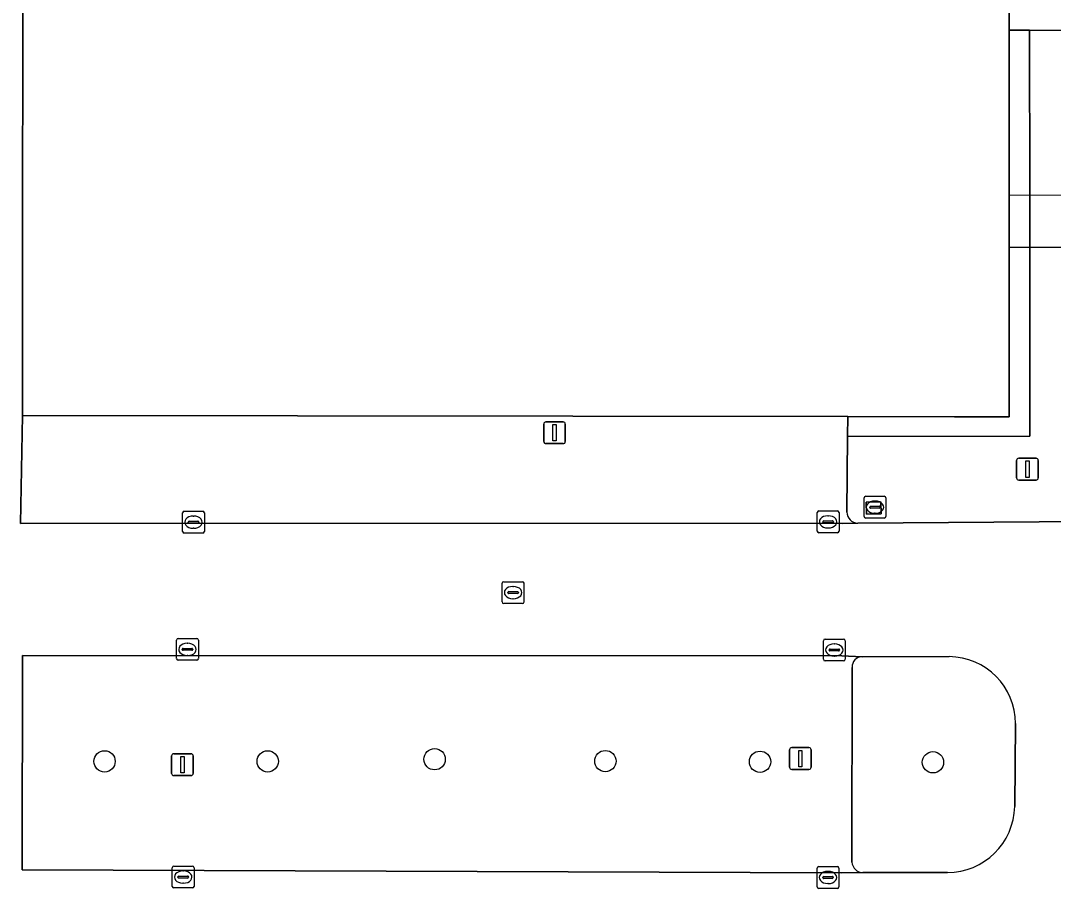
# Model space of a CAD drawing. Extents: x 161477 to 163040, y 383680 to 384871.
# Drawn here: x 161872.74 to 161920.08, y 384408.93 to 384448.72 of the extents above; entities that cross this region are included whole.
import ezdxf

# ---------------------------------------------------------------- set-up
doc = ezdxf.new("R2010")
doc.units = 0
for name, color, linetype in [('IMGEO_Afsluitpaal', 7, 'Continuous'), ('IMGEO_Boom', 7, 'Continuous'), ('IMGEO_Dek', 7, 'Continuous'), ('IMGEO_Groenvoorziening', 7, 'Continuous'), ('IMGEO_Kolk', 7, 'Continuous'), ('IMGEO_Lichtmast', 7, 'Continuous'), ('IMGEO_Pand', 7, 'Continuous'), ('IMGEO_Parkeervlak_open', 7, 'Continuous'), ('IMGEO_Rijbaan_lokaal_gesloten', 7, 'Continuous'), ('IMGEO_Rijbaan_lokaal_open', 7, 'Continuous'), ('IMGEO_Rioolput', 7, 'Continuous'), ('IMGEO_Voetpad_gesloten', 7, 'Continuous'), ('IMGEO_Voetpad_open', 7, 'Continuous')]:
    doc.layers.add(name, color=color, linetype=linetype)

msp = doc.modelspace()

# ---------------------------------------------------------------- linework, layer by layer
at = {"layer": 'IMGEO_Afsluitpaal'}
for p, q in [((161918.395, 384427.75), (161918.395, 384428.55)), ((161918.395, 384428.55), (161918.395, 384427.75)), ((161918.495, 384428.65), (161919.285, 384428.65)), ((161919.285, 384428.65), (161918.495, 384428.65)), ((161919.385, 384428.55), (161919.385, 384427.75)), ((161919.385, 384427.75), (161919.385, 384428.55)), ((161919.285, 384427.65), (161918.495, 384427.65)), ((161918.495, 384427.65), (161919.285, 384427.65))]:
    msp.add_line(p, q, dxfattribs=at)
msp.add_lwpolyline([(161918.815, 384428.525), (161918.965, 384428.525), (161918.965, 384427.775), (161918.815, 384427.775), (161918.815, 384428.525)], dxfattribs=at)
for centre, start, end in [((161918.495, 384428.55), 90, 180), ((161918.495, 384428.55), 90, 180), ((161919.285, 384428.55), 0, 90), ((161919.285, 384428.55), 360, 90), ((161918.495, 384427.75), 180, 270), ((161918.495, 384427.75), 180, 270), ((161919.285, 384427.75), 270, 0), ((161919.285, 384427.75), 270, 0)]:
    msp.add_arc(centre, 0.1, start, end, dxfattribs=at)
at = {"layer": 'IMGEO_Boom'}
for centre in [(161876.58, 384414.75), (161884.06, 384414.75), (161891.71, 384414.85), (161899.54, 384414.76), (161906.63, 384414.73), (161914.56, 384414.71)]:
    msp.add_circle(centre, 0.489, dxfattribs=at)
at = {"layer": 'IMGEO_Dek'}
msp.add_lwpolyline([(161947.433, 384440.727), (161924.507, 384440.711), (161918.05, 384440.707), (161918.049, 384438.325), (161924.508, 384438.327), (161947.432, 384438.334)], close=True, dxfattribs=at)
at = {"layer": 'IMGEO_Groenvoorziening'}
msp.add_lwpolyline([(161918.986, 384448.28), (161918.05, 384448.284), (161918.05, 384440.707), (161918.049, 384438.325), (161918.049, 384430.552), (161915.544, 384430.555), (161910.649, 384430.562), (161910.641, 384429.645), (161919.007, 384429.67), (161918.996, 384438.325), (161918.994, 384440.707)], close=True, dxfattribs=at)
for points in [[(161915.303, 384419.553), (161911.319, 384419.549)], [(161910.849, 384419.06), (161910.845, 384410.126)], [(161918.306, 384412.68), (161918.339, 384416.489)], [(161911.347, 384409.65), (161915.222, 384409.646)]]:
    msp.add_lwpolyline(points, dxfattribs=at)
for centre, radius, start, end in [((161911.32, 384419.078), 0.471, 90.1403, 182.1297), ((161915.276, 384416.49), 3.063, 359.9729, 89.5011), ((161915.204, 384412.749), 3.103, 270.336, 358.7275), ((161911.352, 384410.158), 0.508, 183.6442, 269.4015)]:
    msp.add_arc(centre, radius, start, end, dxfattribs=at)
at = {"layer": 'IMGEO_Kolk'}
for p, q in [((161880.157, 384425.292), (161880.157, 384426.144)), ((161880.232, 384426.218), (161881.084, 384426.218)), ((161881.158, 384426.144), (161881.158, 384425.292)), ((161909.251, 384425.306), (161909.251, 384426.158)), ((161909.326, 384426.232), (161910.178, 384426.232)), ((161910.252, 384426.158), (161910.252, 384425.306)), ((161880.416, 384425.712), (161880.416, 384425.724)), ((161880.854, 384425.675), (161880.456, 384425.675)), ((161880.459, 384425.761), (161880.857, 384425.761)), ((161880.645, 384425.998), (161880.67, 384425.998)), ((161880.9, 384425.724), (161880.9, 384425.712)), ((161909.51, 384425.726), (161909.51, 384425.738)), ((161909.948, 384425.689), (161909.55, 384425.689)), ((161909.553, 384425.775), (161909.951, 384425.775)), ((161909.739, 384426.012), (161909.764, 384426.012)), ((161909.994, 384425.738), (161909.994, 384425.726)), ((161881.084, 384425.218), (161880.232, 384425.218)), ((161880.668, 384425.438), (161880.643, 384425.438)), ((161910.178, 384425.232), (161909.326, 384425.232)), ((161909.762, 384425.452), (161909.737, 384425.452)), ((161879.956, 384420.386), (161880.808, 384420.386)), ((161909.613, 384420.358), (161910.465, 384420.358)), ((161879.881, 384419.46), (161879.881, 384420.312)), ((161880.14, 384419.88), (161880.14, 384419.892)), ((161880.183, 384419.929), (161880.581, 384419.929)), ((161880.369, 384420.166), (161880.394, 384420.166)), ((161880.624, 384419.892), (161880.624, 384419.88)), ((161880.882, 384420.312), (161880.882, 384419.46)), ((161909.538, 384419.432), (161909.538, 384420.284)), ((161909.84, 384419.901), (161910.238, 384419.901)), ((161910.026, 384420.138), (161910.051, 384420.138)), ((161910.539, 384420.284), (161910.539, 384419.432)), ((161880.578, 384419.843), (161880.18, 384419.843)), ((161880.392, 384419.606), (161880.367, 384419.606)), ((161909.797, 384419.852), (161909.797, 384419.864)), ((161910.235, 384419.815), (161909.837, 384419.815)), ((161910.049, 384419.578), (161910.024, 384419.578)), ((161910.281, 384419.864), (161910.281, 384419.852)), ((161880.808, 384419.386), (161879.956, 384419.386)), ((161910.465, 384419.358), (161909.613, 384419.358)), ((161879.761, 384409.944), (161880.613, 384409.944)), ((161909.323, 384409.927), (161910.175, 384409.927)), ((161879.686, 384409.018), (161879.686, 384409.87)), ((161879.988, 384409.487), (161880.386, 384409.487)), ((161880.174, 384409.724), (161880.199, 384409.724)), ((161880.687, 384409.87), (161880.687, 384409.018)), ((161909.248, 384409.001), (161909.248, 384409.853)), ((161909.55, 384409.47), (161909.948, 384409.47)), ((161909.736, 384409.707), (161909.761, 384409.707)), ((161910.249, 384409.853), (161910.249, 384409.001)), ((161879.945, 384409.438), (161879.945, 384409.45)), ((161880.383, 384409.401), (161879.985, 384409.401)), ((161880.197, 384409.164), (161880.172, 384409.164)), ((161880.429, 384409.45), (161880.429, 384409.438)), ((161909.507, 384409.421), (161909.507, 384409.433)), ((161909.945, 384409.384), (161909.547, 384409.384)), ((161909.759, 384409.147), (161909.734, 384409.147)), ((161909.991, 384409.433), (161909.991, 384409.421)), ((161880.613, 384408.944), (161879.761, 384408.944)), ((161910.175, 384408.927), (161909.323, 384408.927))]:
    msp.add_line(p, q, dxfattribs=at)
for points in [[(161880.157, 384425.292), (161880.157, 384426.144)], [(161880.232, 384426.218), (161881.084, 384426.218)], [(161881.158, 384426.144), (161881.158, 384425.292)], [(161909.251, 384425.306), (161909.251, 384426.158)], [(161909.326, 384426.232), (161910.178, 384426.232)], [(161910.252, 384426.158), (161910.252, 384425.306)], [(161881.084, 384425.218), (161880.232, 384425.218)], [(161910.178, 384425.232), (161909.326, 384425.232)], [(161879.956, 384420.386), (161880.808, 384420.386)], [(161909.613, 384420.358), (161910.465, 384420.358)], [(161879.881, 384419.46), (161879.881, 384420.312)], [(161880.882, 384420.312), (161880.882, 384419.46)], [(161909.538, 384419.432), (161909.538, 384420.284)], [(161910.539, 384420.284), (161910.539, 384419.432)], [(161880.808, 384419.386), (161879.956, 384419.386)], [(161910.465, 384419.358), (161909.613, 384419.358)], [(161879.761, 384409.944), (161880.613, 384409.944)], [(161909.323, 384409.927), (161910.175, 384409.927)], [(161879.686, 384409.018), (161879.686, 384409.87)], [(161880.687, 384409.87), (161880.687, 384409.018)], [(161909.248, 384409.001), (161909.248, 384409.853)], [(161910.249, 384409.853), (161910.249, 384409.001)], [(161880.613, 384408.944), (161879.761, 384408.944)], [(161910.175, 384408.927), (161909.323, 384408.927)]]:
    msp.add_lwpolyline(points, dxfattribs=at)
for centre, radius, start, end in [((161880.234, 384426.142), 0.0765, 91.552, 178.448), ((161880.234, 384426.142), 0.0765, 91.552, 178.448), ((161881.082, 384426.142), 0.0765, 1.552, 88.448), ((161881.082, 384426.142), 0.0765, 1.552, 88.448), ((161909.328, 384426.156), 0.0765, 91.552, 178.448), ((161909.328, 384426.156), 0.0765, 91.552, 178.448), ((161910.176, 384426.156), 0.0765, 1.552, 88.448), ((161910.176, 384426.156), 0.0765, 1.552, 88.448), ((161880.456, 384425.721), 0.0403, 85.8775, 175.7526), ((161880.453, 384425.711), 0.0366, 178.938, 274.7102), ((161880.857, 384425.718), 0.043, 264.8664, 352.4533), ((161880.861, 384425.723), 0.0386, 1.7309, 96.639), ((161909.55, 384425.735), 0.0403, 85.8775, 175.7526), ((161909.547, 384425.725), 0.0366, 178.938, 274.7102), ((161909.951, 384425.732), 0.043, 264.8664, 352.4533), ((161909.955, 384425.737), 0.0386, 1.7309, 96.639), ((161880.234, 384425.294), 0.0765, 181.552, 268.448), ((161880.234, 384425.294), 0.0765, 181.552, 268.448), ((161881.082, 384425.294), 0.0765, 271.552, 358.448), ((161881.082, 384425.294), 0.0765, 271.552, 358.448), ((161909.328, 384425.308), 0.0765, 181.552, 268.448), ((161909.328, 384425.308), 0.0765, 181.552, 268.448), ((161910.176, 384425.308), 0.0765, 271.552, 358.448), ((161910.176, 384425.308), 0.0765, 271.552, 358.448), ((161879.958, 384420.31), 0.0765, 91.552, 178.448), ((161879.958, 384420.31), 0.0765, 91.552, 178.448), ((161880.806, 384420.31), 0.0765, 1.552, 88.448), ((161880.806, 384420.31), 0.0765, 1.552, 88.448), ((161909.615, 384420.282), 0.0765, 91.552, 178.448), ((161909.615, 384420.282), 0.0765, 91.552, 178.448), ((161910.463, 384420.282), 0.0765, 1.552, 88.448), ((161910.463, 384420.282), 0.0765, 1.552, 88.448), ((161880.18, 384419.889), 0.0403, 85.8775, 175.7526), ((161880.177, 384419.879), 0.0366, 178.938, 274.7102), ((161880.581, 384419.886), 0.043, 264.8664, 352.4533), ((161880.585, 384419.891), 0.0386, 1.7309, 96.639), ((161909.837, 384419.861), 0.0403, 85.8775, 175.7526), ((161910.242, 384419.863), 0.0386, 1.7309, 96.639), ((161879.958, 384419.462), 0.0765, 181.552, 268.448), ((161879.958, 384419.462), 0.0765, 181.552, 268.448), ((161880.806, 384419.462), 0.0765, 271.552, 358.448), ((161880.806, 384419.462), 0.0765, 271.552, 358.448), ((161909.615, 384419.434), 0.0765, 181.552, 268.448), ((161909.615, 384419.434), 0.0765, 181.552, 268.448), ((161909.834, 384419.851), 0.0366, 178.938, 274.7102), ((161910.238, 384419.858), 0.043, 264.8664, 352.4533), ((161910.463, 384419.434), 0.0765, 271.552, 358.448), ((161910.463, 384419.434), 0.0765, 271.552, 358.448), ((161879.763, 384409.868), 0.0765, 91.552, 178.448), ((161879.763, 384409.868), 0.0765, 91.552, 178.448), ((161880.611, 384409.868), 0.0765, 1.552, 88.448), ((161880.611, 384409.868), 0.0765, 1.552, 88.448), ((161909.325, 384409.851), 0.0765, 91.552, 178.448), ((161909.325, 384409.851), 0.0765, 91.552, 178.448), ((161910.173, 384409.851), 0.0765, 1.552, 88.448), ((161910.173, 384409.851), 0.0765, 1.552, 88.448), ((161879.985, 384409.447), 0.0403, 85.8775, 175.7526), ((161880.39, 384409.449), 0.0386, 1.7309, 96.639), ((161909.547, 384409.43), 0.0403, 85.8775, 175.7526), ((161909.952, 384409.432), 0.0386, 1.7309, 96.639), ((161879.763, 384409.02), 0.0765, 181.552, 268.448), ((161879.763, 384409.02), 0.0765, 181.552, 268.448), ((161879.982, 384409.437), 0.0366, 178.938, 274.7102), ((161880.386, 384409.444), 0.043, 264.8664, 352.4533), ((161880.611, 384409.02), 0.0765, 271.552, 358.448), ((161880.611, 384409.02), 0.0765, 271.552, 358.448), ((161909.325, 384409.003), 0.0765, 181.552, 268.448), ((161909.325, 384409.003), 0.0765, 181.552, 268.448), ((161909.544, 384409.42), 0.0366, 178.938, 274.7102), ((161909.948, 384409.427), 0.043, 264.8664, 352.4533), ((161910.173, 384409.003), 0.0765, 271.552, 358.448), ((161910.173, 384409.003), 0.0765, 271.552, 358.448)]:
    msp.add_arc(centre, radius, start, end, dxfattribs=at)
for centre, major_axis, ratio, start_param, end_param in [((161880.644, 384425.718), (-0.387, 0.002), 0.722429, 4.712389, 7.853982), ((161880.669, 384425.718), (-0.39, 0.002), 0.717154, 1.570796, 4.712389), ((161909.738, 384425.732), (-0.387, 0.002), 0.722429, 4.712389, 7.853982), ((161909.763, 384425.732), (-0.39, 0.002), 0.717154, 1.570796, 4.712389), ((161880.368, 384419.886), (-0.387, 0.002), 0.722429, 4.712389, 7.853982), ((161880.393, 384419.886), (-0.39, 0.002), 0.717154, 1.570796, 4.712389), ((161910.025, 384419.858), (-0.387, 0.002), 0.722429, 4.712389, 7.853982), ((161910.05, 384419.858), (-0.39, 0.002), 0.717154, 1.570796, 4.712389), ((161880.173, 384409.444), (-0.387, 0.002), 0.722429, 4.712389, 7.853982), ((161880.198, 384409.444), (-0.39, 0.002), 0.717154, 1.570796, 4.712389), ((161909.735, 384409.427), (-0.387, 0.002), 0.722429, 4.712389, 7.853982), ((161909.76, 384409.427), (-0.39, 0.002), 0.717154, 1.570796, 4.712389)]:
    msp.add_ellipse(centre, major_axis=major_axis, ratio=ratio, start_param=start_param, end_param=end_param, dxfattribs=at)
at = {"layer": 'IMGEO_Lichtmast'}
for p, q in [((161896.815, 384430.32), (161897.605, 384430.32)), ((161897.605, 384430.32), (161896.815, 384430.32)), ((161896.715, 384429.42), (161896.715, 384430.22)), ((161896.715, 384430.22), (161896.715, 384429.42)), ((161897.705, 384430.22), (161897.705, 384429.42)), ((161897.705, 384429.42), (161897.705, 384430.22)), ((161897.605, 384429.32), (161896.815, 384429.32)), ((161896.815, 384429.32), (161897.605, 384429.32)), ((161907.985, 384414.48), (161907.985, 384415.28)), ((161907.985, 384415.28), (161907.985, 384414.48)), ((161908.085, 384415.38), (161908.875, 384415.38)), ((161908.875, 384415.38), (161908.085, 384415.38)), ((161908.975, 384415.28), (161908.975, 384414.48)), ((161908.975, 384414.48), (161908.975, 384415.28)), ((161879.655, 384414.2), (161879.655, 384415)), ((161879.655, 384415), (161879.655, 384414.2)), ((161879.755, 384415.1), (161880.545, 384415.1)), ((161880.545, 384415.1), (161879.755, 384415.1)), ((161880.645, 384415), (161880.645, 384414.2)), ((161880.645, 384414.2), (161880.645, 384415)), ((161908.875, 384414.38), (161908.085, 384414.38)), ((161908.085, 384414.38), (161908.875, 384414.38)), ((161880.545, 384414.1), (161879.755, 384414.1)), ((161879.755, 384414.1), (161880.545, 384414.1))]:
    msp.add_line(p, q, dxfattribs=at)
for points in [[(161897.135, 384430.195), (161897.285, 384430.195), (161897.285, 384429.445), (161897.135, 384429.445), (161897.135, 384430.195)], [(161908.405, 384415.255), (161908.555, 384415.255), (161908.555, 384414.505), (161908.405, 384414.505), (161908.405, 384415.255)], [(161880.075, 384414.975), (161880.225, 384414.975), (161880.225, 384414.225), (161880.075, 384414.225), (161880.075, 384414.975)]]:
    msp.add_lwpolyline(points, dxfattribs=at)
for centre, start, end in [((161896.815, 384430.22), 90, 180), ((161896.815, 384430.22), 90, 180), ((161897.605, 384430.22), 0, 90), ((161897.605, 384430.22), 360, 90), ((161896.815, 384429.42), 180, 270), ((161896.815, 384429.42), 180, 270), ((161897.605, 384429.42), 270, 0), ((161897.605, 384429.42), 270, 0), ((161908.085, 384415.28), 90, 180), ((161908.085, 384415.28), 90, 180), ((161908.875, 384415.28), 0, 90), ((161908.875, 384415.28), 360, 90), ((161879.755, 384415), 90, 180), ((161879.755, 384415), 90, 180), ((161880.545, 384415), 0, 90), ((161880.545, 384415), 360, 90), ((161879.755, 384414.2), 180, 270), ((161879.755, 384414.2), 180, 270), ((161880.545, 384414.2), 270, 0), ((161880.545, 384414.2), 270, 0), ((161908.085, 384414.48), 180, 270), ((161908.085, 384414.48), 180, 270), ((161908.875, 384414.48), 270, 0), ((161908.875, 384414.48), 270, 0)]:
    msp.add_arc(centre, 0.1, start, end, dxfattribs=at)
at = {"layer": 'IMGEO_Pand'}
msp.add_lwpolyline([(161918.05, 384448.284), (161918.05, 384451.805), (161918.05, 384457.121), (161872.838, 384457.22), (161872.812, 384430.612), (161910.649, 384430.562), (161915.544, 384430.555), (161918.049, 384430.552), (161918.049, 384438.325), (161918.05, 384440.707)], close=True, dxfattribs=at)
at = {"layer": 'IMGEO_Parkeervlak_open'}
for points in [[(161910.641, 384429.645), (161910.649, 384430.562), (161872.812, 384430.612), (161872.735, 384425.661), (161880.393, 384425.671), (161910.393, 384425.654), (161911.111, 384425.675)], [(161910.609, 384426.182), (161910.641, 384429.645)], [(161911.319, 384419.549), (161910.378, 384419.594), (161872.817, 384419.602), (161872.81, 384409.776), (161910.345, 384409.632), (161911.347, 384409.65)], [(161910.845, 384410.126), (161910.849, 384419.06)]]:
    msp.add_lwpolyline(points, dxfattribs=at)
for centre, radius, start, end in [((161911.118, 384426.184), 0.509, 180.1954, 269.2367), ((161911.32, 384419.078), 0.471, 90.1403, 182.1297), ((161911.352, 384410.158), 0.508, 183.6442, 269.4015)]:
    msp.add_arc(centre, radius, start, end, dxfattribs=at)
at = {"layer": 'IMGEO_Rijbaan_lokaal_gesloten'}
msp.add_lwpolyline([(161923.081, 384451.791), (161918.975, 384451.803), (161918.05, 384451.805), (161918.05, 384448.284), (161918.986, 384448.28), (161922.999, 384448.266)], close=True, dxfattribs=at)
at = {"layer": 'IMGEO_Rijbaan_lokaal_open'}
for points in [[(161921.5, 384425.747), (161911.111, 384425.675), (161910.393, 384425.654), (161880.393, 384425.671), (161872.735, 384425.661), (161872.812, 384430.612), (161872.838, 384457.22), (161918.05, 384457.121), (161922.229, 384457.106), (161922.333, 384462.457), (161921.907, 384462.458)], [(161915.222, 384409.646), (161911.347, 384409.65), (161910.345, 384409.632), (161872.81, 384409.776), (161872.817, 384419.602), (161910.378, 384419.594), (161911.319, 384419.549), (161915.303, 384419.553)], [(161918.339, 384416.489), (161918.306, 384412.68)]]:
    msp.add_lwpolyline(points, dxfattribs=at)
for centre, radius, start, end in [((161915.276, 384416.49), 3.063, 359.9729, 89.5011), ((161915.204, 384412.749), 3.103, 270.336, 358.7275)]:
    msp.add_arc(centre, radius, start, end, dxfattribs=at)
at = {"layer": 'IMGEO_Rioolput'}
for p, q in [((161911.4, 384425.98), (161911.4, 384426.832)), ((161911.475, 384426.906), (161912.327, 384426.906)), ((161911.888, 384426.686), (161911.913, 384426.686)), ((161912.401, 384426.832), (161912.401, 384425.98)), ((161911.659, 384426.4), (161911.659, 384426.412)), ((161912.097, 384426.363), (161911.699, 384426.363)), ((161911.702, 384426.449), (161912.1, 384426.449)), ((161911.911, 384426.126), (161911.886, 384426.126)), ((161912.143, 384426.412), (161912.143, 384426.4)), ((161912.327, 384425.906), (161911.475, 384425.906)), ((161894.809, 384422.064), (161894.809, 384422.916)), ((161894.884, 384422.99), (161895.736, 384422.99)), ((161895.297, 384422.77), (161895.322, 384422.77)), ((161895.81, 384422.916), (161895.81, 384422.064)), ((161895.068, 384422.484), (161895.068, 384422.496)), ((161895.506, 384422.447), (161895.108, 384422.447)), ((161895.111, 384422.533), (161895.509, 384422.533)), ((161895.552, 384422.496), (161895.552, 384422.484)), ((161895.736, 384421.99), (161894.884, 384421.99)), ((161895.32, 384422.21), (161895.295, 384422.21))]:
    msp.add_line(p, q, dxfattribs=at)
for points in [[(161911.4, 384425.98), (161911.4, 384426.832)], [(161911.475, 384426.906), (161912.327, 384426.906)], [(161912.401, 384426.832), (161912.401, 384425.98)], [(161912.327, 384425.906), (161911.475, 384425.906)], [(161894.809, 384422.064), (161894.809, 384422.916)], [(161894.884, 384422.99), (161895.736, 384422.99)], [(161895.81, 384422.916), (161895.81, 384422.064)], [(161895.736, 384421.99), (161894.884, 384421.99)]]:
    msp.add_lwpolyline(points, dxfattribs=at)
for centre, radius, start, end in [((161911.477, 384426.83), 0.0765, 91.552, 178.448), ((161911.477, 384426.83), 0.0765, 91.552, 178.448), ((161912.325, 384426.83), 0.0765, 1.552, 88.448), ((161912.325, 384426.83), 0.0765, 1.552, 88.448), ((161911.699, 384426.409), 0.0403, 85.8775, 175.7526), ((161911.696, 384426.399), 0.0366, 178.938, 274.7102), ((161912.1, 384426.406), 0.043, 264.8664, 352.4533), ((161912.104, 384426.411), 0.0386, 1.7309, 96.639), ((161911.477, 384425.982), 0.0765, 181.552, 268.448), ((161911.477, 384425.982), 0.0765, 181.552, 268.448), ((161912.325, 384425.982), 0.0765, 271.552, 358.448), ((161912.325, 384425.982), 0.0765, 271.552, 358.448), ((161894.886, 384422.914), 0.0765, 91.552, 178.448), ((161894.886, 384422.914), 0.0765, 91.552, 178.448), ((161895.734, 384422.914), 0.0765, 1.552, 88.448), ((161895.734, 384422.914), 0.0765, 1.552, 88.448), ((161895.108, 384422.493), 0.0403, 85.8775, 175.7526), ((161895.105, 384422.483), 0.0366, 178.938, 274.7102), ((161895.509, 384422.49), 0.043, 264.8664, 352.4533), ((161895.513, 384422.495), 0.0386, 1.7309, 96.639), ((161894.886, 384422.066), 0.0765, 181.552, 268.448), ((161894.886, 384422.066), 0.0765, 181.552, 268.448), ((161895.734, 384422.066), 0.0765, 271.552, 358.448), ((161895.734, 384422.066), 0.0765, 271.552, 358.448)]:
    msp.add_arc(centre, radius, start, end, dxfattribs=at)
for centre, major_axis, ratio, start_param, end_param in [((161911.887, 384426.406), (-0.387, 0.002), 0.722429, 4.712389, 7.853982), ((161911.912, 384426.406), (-0.39, 0.002), 0.717154, 1.570796, 4.712389), ((161895.296, 384422.49), (-0.387, 0.002), 0.722429, 4.712389, 7.853982), ((161895.321, 384422.49), (-0.39, 0.002), 0.717154, 1.570796, 4.712389)]:
    msp.add_ellipse(centre, major_axis=major_axis, ratio=ratio, start_param=start_param, end_param=end_param, dxfattribs=at)
at = {"layer": 'IMGEO_Voetpad_gesloten'}
for points in [[(161947.432, 384438.334), (161947.433, 384440.727), (161924.507, 384440.711), (161918.05, 384440.707), (161918.049, 384438.325), (161924.508, 384438.327)], [(161912.174, 384426.647), (161911.504, 384426.633), (161911.516, 384426.085), (161912.186, 384426.099)]]:
    msp.add_lwpolyline(points, close=True, dxfattribs=at)
at = {"layer": 'IMGEO_Voetpad_open'}
for points in [[(161923.496, 384448.26), (161922.999, 384448.266), (161918.986, 384448.28), (161918.994, 384440.707), (161918.996, 384438.325), (161919.007, 384429.67), (161910.641, 384429.645), (161910.609, 384426.182)], [(161911.111, 384425.675), (161921.5, 384425.747)]]:
    msp.add_lwpolyline(points, dxfattribs=at)
msp.add_lwpolyline([(161912.186, 384426.099), (161911.516, 384426.085), (161911.504, 384426.633), (161912.174, 384426.647)], close=True, dxfattribs=at)
msp.add_arc((161911.118, 384426.184), 0.509, 180.1954, 269.2367, dxfattribs=at)

doc.saveas('drawing.dxf')
